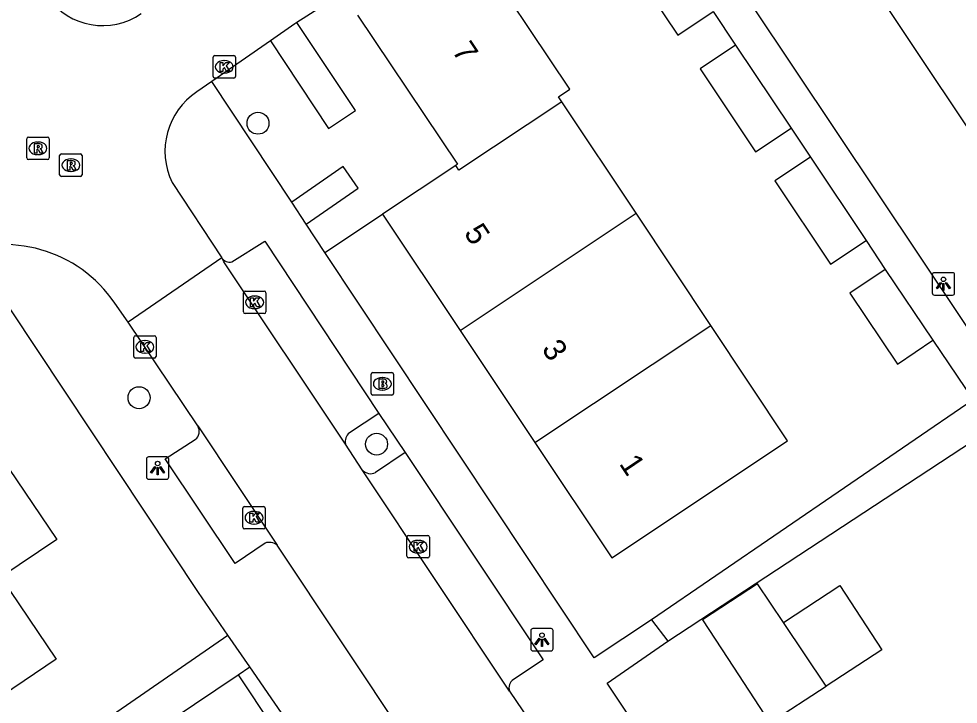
# Model space of a CAD drawing. Extents: x 158352 to 159489, y 383828 to 384597.
# Drawn here: x 158882.42 to 158924.25, y 384308.59 to 384339.12 of the extents above; entities that cross this region are included whole.
import ezdxf

# ---------------------------------------------------------------- set-up
doc = ezdxf.new("R2010")
doc.units = 0
for name, color, linetype in [('IMGEO_Boom', 7, 'Continuous'), ('IMGEO_Brandkraan', 7, 'Continuous'), ('IMGEO_Kolk', 7, 'Continuous'), ('IMGEO_Lichtpunt', 7, 'Continuous'), ('IMGEO_Pand', 7, 'Continuous'), ('IMGEO_Pand_nummerreeks', 7, 'Continuous'), ('IMGEO_Parkeervlak_open', 7, 'Continuous'), ('IMGEO_Rijbaan_lokaal_open', 7, 'Continuous'), ('IMGEO_Rioolput', 7, 'Continuous'), ('IMGEO_Voetpad_open', 7, 'Continuous')]:
    doc.layers.add(name, color=color, linetype=linetype)

msp = doc.modelspace()

# ---------------------------------------------------------------- linework, layer by layer
at = {"layer": 'IMGEO_Boom'}
for centre in [(158893.07, 384334.465), (158887.774, 384322.238), (158898.35, 384320.172)]:
    msp.add_circle(centre, 0.489, dxfattribs=at)
at = {"layer": 'IMGEO_Brandkraan'}
for p, q in [((158898.108, 384322.432), (158898.108, 384323.284)), ((158898.183, 384323.358), (158899.035, 384323.358)), ((158898.596, 384323.138), (158898.621, 384323.138)), ((158899.109, 384323.284), (158899.109, 384322.432)), ((158898.619, 384322.578), (158898.594, 384322.578)), ((158899.035, 384322.358), (158898.183, 384322.358))]:
    msp.add_line(p, q, dxfattribs=at)
for points in [[(158898.108, 384322.432), (158898.108, 384323.284)], [(158898.183, 384323.358), (158899.035, 384323.358)], [(158898.456, 384323.058), (158898.456, 384322.658), (158898.669, 384322.658)], [(158898.687, 384323.058), (158898.456, 384323.058)], [(158898.635, 384322.977), (158898.581, 384322.977), (158898.581, 384322.901)], [(158899.109, 384323.284), (158899.109, 384322.432)], [(158898.581, 384322.901), (158898.634, 384322.901)], [(158898.643, 384322.825), (158898.581, 384322.825), (158898.581, 384322.744)], [(158898.581, 384322.744), (158898.643, 384322.744)], [(158899.035, 384322.358), (158898.183, 384322.358)]]:
    msp.add_lwpolyline(points, dxfattribs=at)
for centre, radius, start, end in [((158898.185, 384323.282), 0.0765, 91.552, 178.448), ((158898.185, 384323.282), 0.0765, 91.552, 178.448), ((158898.636, 384322.939), 0.0379, 267.8285, 90.9355), ((158898.691, 384322.913), 0.145, 59.4692, 91.5367), ((158898.716, 384322.96), 0.0922, 285.5137, 58.1501), ((158899.033, 384323.282), 0.0765, 1.552, 88.448), ((158899.033, 384323.282), 0.0765, 1.552, 88.448), ((158898.644, 384322.784), 0.0404, 269.8759, 90.5077), ((158898.675, 384322.909), 0.251, 268.6676, 293.5347), ((158898.721, 384322.768), 0.105, 301.3115, 78.989), ((158898.185, 384322.434), 0.0765, 181.552, 268.448), ((158898.185, 384322.434), 0.0765, 181.552, 268.448), ((158899.033, 384322.434), 0.0765, 271.552, 358.448), ((158899.033, 384322.434), 0.0765, 271.552, 358.448)]:
    msp.add_arc(centre, radius, start, end, dxfattribs=at)
for centre, major_axis, ratio, start_param, end_param in [((158898.595, 384322.858), (-0.387, 0.002), 0.722429, 4.712389, 7.853982), ((158898.62, 384322.858), (-0.39, 0.002), 0.717154, 1.570796, 4.712389)]:
    msp.add_ellipse(centre, major_axis=major_axis, ratio=ratio, start_param=start_param, end_param=end_param, dxfattribs=at)
at = {"layer": 'IMGEO_Kolk'}
for p, q in [((158891.068, 384336.551), (158891.068, 384337.403)), ((158891.143, 384337.477), (158891.995, 384337.477)), ((158891.556, 384337.257), (158891.581, 384337.257)), ((158892.069, 384337.403), (158892.069, 384336.551)), ((158891.995, 384336.477), (158891.143, 384336.477)), ((158891.579, 384336.697), (158891.554, 384336.697)), ((158892.421, 384326.063), (158892.421, 384326.915)), ((158892.496, 384326.989), (158893.348, 384326.989)), ((158892.909, 384326.769), (158892.934, 384326.769)), ((158893.422, 384326.915), (158893.422, 384326.063)), ((158893.348, 384325.989), (158892.496, 384325.989)), ((158892.932, 384326.209), (158892.907, 384326.209)), ((158887.534, 384324.076), (158887.534, 384324.928)), ((158887.609, 384325.002), (158888.461, 384325.002)), ((158888.022, 384324.782), (158888.047, 384324.782)), ((158888.535, 384324.928), (158888.535, 384324.076)), ((158888.045, 384324.222), (158888.02, 384324.222)), ((158888.461, 384324.002), (158887.609, 384324.002)), ((158892.393, 384316.467), (158892.393, 384317.319)), ((158892.468, 384317.393), (158893.32, 384317.393)), ((158892.881, 384317.173), (158892.906, 384317.173)), ((158893.394, 384317.319), (158893.394, 384316.467)), ((158893.32, 384316.393), (158892.468, 384316.393)), ((158892.904, 384316.613), (158892.879, 384316.613)), ((158899.703, 384315.178), (158899.703, 384316.03)), ((158899.778, 384316.104), (158900.63, 384316.104)), ((158900.191, 384315.884), (158900.216, 384315.884)), ((158900.704, 384316.03), (158900.704, 384315.178)), ((158900.63, 384315.104), (158899.778, 384315.104)), ((158900.214, 384315.324), (158900.189, 384315.324))]:
    msp.add_line(p, q, dxfattribs=at)
for points in [[(158891.068, 384336.551), (158891.068, 384337.403)], [(158891.143, 384337.477), (158891.995, 384337.477)], [(158891.389, 384337.177), (158891.512, 384337.177), (158891.512, 384337.026), (158891.642, 384337.177), (158891.806, 384337.177), (158891.66, 384337.026), (158891.813, 384336.777), (158891.661, 384336.777), (158891.576, 384336.941), (158891.512, 384336.874), (158891.512, 384336.777), (158891.389, 384336.777), (158891.389, 384337.177)], [(158892.069, 384337.403), (158892.069, 384336.551)], [(158891.995, 384336.477), (158891.143, 384336.477)], [(158892.421, 384326.063), (158892.421, 384326.915)], [(158892.496, 384326.989), (158893.348, 384326.989)], [(158893.422, 384326.915), (158893.422, 384326.063)], [(158892.742, 384326.689), (158892.865, 384326.689), (158892.865, 384326.538), (158892.995, 384326.689), (158893.159, 384326.689), (158893.013, 384326.538), (158893.166, 384326.289), (158893.014, 384326.289), (158892.929, 384326.453), (158892.865, 384326.386), (158892.865, 384326.289), (158892.742, 384326.289), (158892.742, 384326.689)], [(158893.348, 384325.989), (158892.496, 384325.989)], [(158887.534, 384324.076), (158887.534, 384324.928)], [(158887.609, 384325.002), (158888.461, 384325.002)], [(158887.855, 384324.702), (158887.978, 384324.702), (158887.978, 384324.551), (158888.108, 384324.702), (158888.272, 384324.702), (158888.126, 384324.551), (158888.279, 384324.302), (158888.127, 384324.302), (158888.042, 384324.466), (158887.978, 384324.399), (158887.978, 384324.302), (158887.855, 384324.302), (158887.855, 384324.702)], [(158888.535, 384324.928), (158888.535, 384324.076)], [(158888.461, 384324.002), (158887.609, 384324.002)], [(158892.393, 384316.467), (158892.393, 384317.319)], [(158892.468, 384317.393), (158893.32, 384317.393)], [(158892.714, 384317.093), (158892.837, 384317.093), (158892.837, 384316.942), (158892.967, 384317.093), (158893.131, 384317.093), (158892.985, 384316.942), (158893.138, 384316.693), (158892.986, 384316.693), (158892.901, 384316.857), (158892.837, 384316.79), (158892.837, 384316.693), (158892.714, 384316.693), (158892.714, 384317.093)], [(158893.394, 384317.319), (158893.394, 384316.467)], [(158893.32, 384316.393), (158892.468, 384316.393)], [(158899.703, 384315.178), (158899.703, 384316.03)], [(158899.778, 384316.104), (158900.63, 384316.104)], [(158900.704, 384316.03), (158900.704, 384315.178)], [(158900.024, 384315.804), (158900.147, 384315.804), (158900.147, 384315.653), (158900.277, 384315.804), (158900.441, 384315.804), (158900.295, 384315.653), (158900.448, 384315.404), (158900.296, 384315.404), (158900.211, 384315.568), (158900.147, 384315.501), (158900.147, 384315.404), (158900.024, 384315.404), (158900.024, 384315.804)], [(158900.63, 384315.104), (158899.778, 384315.104)]]:
    msp.add_lwpolyline(points, dxfattribs=at)
for centre, start, end in [((158891.145, 384337.401), 91.552, 178.448), ((158891.145, 384337.401), 91.552, 178.448), ((158891.993, 384337.401), 1.552, 88.448), ((158891.993, 384337.401), 1.552, 88.448), ((158891.145, 384336.553), 181.552, 268.448), ((158891.145, 384336.553), 181.552, 268.448), ((158891.993, 384336.553), 271.552, 358.448), ((158891.993, 384336.553), 271.552, 358.448), ((158892.498, 384326.913), 91.552, 178.448), ((158892.498, 384326.913), 91.552, 178.448), ((158893.346, 384326.913), 1.552, 88.448), ((158893.346, 384326.913), 1.552, 88.448), ((158892.498, 384326.065), 181.552, 268.448), ((158892.498, 384326.065), 181.552, 268.448), ((158893.346, 384326.065), 271.552, 358.448), ((158893.346, 384326.065), 271.552, 358.448), ((158887.611, 384324.926), 91.552, 178.448), ((158887.611, 384324.926), 91.552, 178.448), ((158888.459, 384324.926), 1.552, 88.448), ((158888.459, 384324.926), 1.552, 88.448), ((158887.611, 384324.078), 181.552, 268.448), ((158887.611, 384324.078), 181.552, 268.448), ((158888.459, 384324.078), 271.552, 358.448), ((158888.459, 384324.078), 271.552, 358.448), ((158892.47, 384317.317), 91.552, 178.448), ((158892.47, 384317.317), 91.552, 178.448), ((158893.318, 384317.317), 1.552, 88.448), ((158893.318, 384317.317), 1.552, 88.448), ((158892.47, 384316.469), 181.552, 268.448), ((158892.47, 384316.469), 181.552, 268.448), ((158893.318, 384316.469), 271.552, 358.448), ((158893.318, 384316.469), 271.552, 358.448), ((158899.78, 384316.028), 91.552, 178.448), ((158899.78, 384316.028), 91.552, 178.448), ((158900.628, 384316.028), 1.552, 88.448), ((158900.628, 384316.028), 1.552, 88.448), ((158899.78, 384315.18), 181.552, 268.448), ((158899.78, 384315.18), 181.552, 268.448), ((158900.628, 384315.18), 271.552, 358.448), ((158900.628, 384315.18), 271.552, 358.448)]:
    msp.add_arc(centre, 0.0765, start, end, dxfattribs=at)
for centre, major_axis, ratio, start_param, end_param in [((158891.555, 384336.977), (-0.387, 0.002), 0.722429, 4.712389, 7.853982), ((158891.58, 384336.977), (-0.39, 0.002), 0.717154, 1.570796, 4.712389), ((158892.908, 384326.489), (-0.387, 0.002), 0.722429, 4.712389, 7.853982), ((158892.933, 384326.489), (-0.39, 0.002), 0.717154, 1.570796, 4.712389), ((158888.021, 384324.502), (-0.387, 0.002), 0.722429, 4.712389, 7.853982), ((158888.046, 384324.502), (-0.39, 0.002), 0.717154, 1.570796, 4.712389), ((158892.88, 384316.893), (-0.387, 0.002), 0.722429, 4.712389, 7.853982), ((158892.905, 384316.893), (-0.39, 0.002), 0.717154, 1.570796, 4.712389), ((158900.19, 384315.604), (-0.387, 0.002), 0.722429, 4.712389, 7.853982), ((158900.215, 384315.604), (-0.39, 0.002), 0.717154, 1.570796, 4.712389)]:
    msp.add_ellipse(centre, major_axis=major_axis, ratio=ratio, start_param=start_param, end_param=end_param, dxfattribs=at)
at = {"layer": 'IMGEO_Lichtpunt'}
for p, q in [((158923.096, 384327.714), (158923.096, 384326.907)), ((158923.096, 384327.714), (158923.096, 384326.907)), ((158923.998, 384327.809), (158923.19, 384327.809)), ((158923.998, 384327.809), (158923.19, 384327.809)), ((158924.092, 384326.907), (158924.092, 384327.714)), ((158924.092, 384326.907), (158924.092, 384327.714)), ((158923.19, 384326.813), (158923.998, 384326.813)), ((158923.19, 384326.813), (158923.998, 384326.813)), ((158889.005, 384319.604), (158888.197, 384319.604)), ((158889.005, 384319.604), (158888.197, 384319.604)), ((158888.103, 384319.509), (158888.103, 384318.702)), ((158888.103, 384319.509), (158888.103, 384318.702)), ((158889.099, 384318.702), (158889.099, 384319.509)), ((158889.099, 384318.702), (158889.099, 384319.509)), ((158888.197, 384318.608), (158889.005, 384318.608)), ((158888.197, 384318.608), (158889.005, 384318.608)), ((158905.218, 384311.864), (158905.218, 384311.057)), ((158905.218, 384311.864), (158905.218, 384311.057)), ((158906.12, 384311.959), (158905.312, 384311.959)), ((158906.12, 384311.959), (158905.312, 384311.959)), ((158906.214, 384311.057), (158906.214, 384311.864)), ((158906.214, 384311.057), (158906.214, 384311.864)), ((158905.312, 384310.963), (158906.12, 384310.963)), ((158905.312, 384310.963), (158906.12, 384310.963))]:
    msp.add_line(p, q, dxfattribs=at)
for points in [[(158923.47, 384327.378), (158923.509, 384327.35), (158923.321, 384327.088), (158923.283, 384327.115), (158923.47, 384327.378)], [(158923.572, 384327.33), (158923.619, 384327.33), (158923.619, 384327.008), (158923.572, 384327.008), (158923.572, 384327.33)], [(158923.682, 384327.35), (158923.72, 384327.377), (158923.907, 384327.115), (158923.868, 384327.087), (158923.682, 384327.35)], [(158888.477, 384319.173), (158888.516, 384319.145), (158888.328, 384318.883), (158888.29, 384318.91), (158888.477, 384319.173)], [(158888.579, 384319.125), (158888.626, 384319.125), (158888.626, 384318.803), (158888.579, 384318.803), (158888.579, 384319.125)], [(158888.689, 384319.145), (158888.727, 384319.172), (158888.914, 384318.91), (158888.875, 384318.882), (158888.689, 384319.145)], [(158905.592, 384311.528), (158905.631, 384311.5), (158905.443, 384311.238), (158905.405, 384311.265), (158905.592, 384311.528)], [(158905.694, 384311.48), (158905.741, 384311.48), (158905.741, 384311.158), (158905.694, 384311.158), (158905.694, 384311.48)], [(158905.804, 384311.5), (158905.842, 384311.527), (158906.029, 384311.265), (158905.99, 384311.237), (158905.804, 384311.5)]]:
    msp.add_lwpolyline(points, dxfattribs=at)
for centre in [(158923.595, 384327.512), (158888.602, 384319.307), (158905.717, 384311.662)]:
    msp.add_circle(centre, 0.0994, dxfattribs=at)
for centre, start, end in [((158923.19, 384327.714), 90, 180), ((158923.19, 384327.714), 90, 180), ((158923.998, 384327.714), 0, 90), ((158923.998, 384327.714), 0, 90), ((158923.19, 384326.907), 180, 270), ((158923.19, 384326.907), 180, 270), ((158923.998, 384326.907), 270, 0), ((158923.998, 384326.907), 270, 360), ((158888.197, 384319.509), 90, 180), ((158888.197, 384319.509), 90, 180), ((158889.005, 384319.509), 0, 90), ((158889.005, 384319.509), 0, 90), ((158888.197, 384318.702), 180, 270), ((158888.197, 384318.702), 180, 270), ((158889.005, 384318.702), 270, 0), ((158889.005, 384318.702), 270, 360), ((158905.312, 384311.864), 90, 180), ((158905.312, 384311.864), 90, 180), ((158906.12, 384311.864), 0, 90), ((158906.12, 384311.864), 0, 90), ((158905.312, 384311.057), 180, 270), ((158905.312, 384311.057), 180, 270), ((158906.12, 384311.057), 270, 0), ((158906.12, 384311.057), 270, 360)]:
    msp.add_arc(centre, 0.0946, start, end, dxfattribs=at)
at = {"layer": 'IMGEO_Pand'}
for points in [[(158910.884, 384343.118), (158909.308, 384342.068), (158911.76, 384338.389), (158913.336, 384339.438)], [(158906.599, 384335.426), (158906.451, 384335.648), (158906.95, 384335.98), (158902.526, 384342.623)], [(158897.502, 384339.285), (158901.948, 384332.636), (158901.875, 384332.588)], [(158914.341, 384337.94), (158912.762, 384336.883), (158915.232, 384333.191), (158916.811, 384334.247)], [(158914.341, 384337.94), (158916.811, 384334.247)], [(158906.599, 384335.426), (158902.02, 384332.37), (158901.875, 384332.588)], [(158909.91, 384330.454), (158906.599, 384335.426)], [(158901.875, 384332.588), (158898.62, 384330.416)], [(158917.669, 384332.954), (158916.09, 384331.898), (158918.57, 384328.191), (158920.149, 384329.248)], [(158917.669, 384332.954), (158920.149, 384329.248)], [(158898.62, 384330.416), (158902.075, 384325.235)], [(158902.075, 384325.235), (158909.91, 384330.454)], [(158913.237, 384325.457), (158909.91, 384330.454)], [(158921.003, 384327.951), (158919.428, 384326.889), (158921.549, 384323.74), (158923.125, 384324.801)], [(158921.003, 384327.951), (158923.125, 384324.801)], [(158905.405, 384320.239), (158908.829, 384315.104), (158916.656, 384320.323), (158913.237, 384325.457)], [(158905.405, 384320.239), (158913.237, 384325.457)], [(158902.075, 384325.235), (158905.405, 384320.239)], [(158874.689, 384319.509), (158874.771, 384319.564), (158875.951, 384320.363), (158879.483, 384322.754), (158884.108, 384315.922), (158881.624, 384314.24), (158884.09, 384310.597), (158881.69, 384308.982)], [(158916.467, 384312.233), (158915.32, 384313.95), (158912.87, 384312.35), (158913.999, 384310.62), (158915.87, 384307.754), (158918.369, 384309.386)], [(158916.467, 384312.233), (158918.978, 384313.872), (158920.85, 384311.006), (158918.369, 384309.386)], [(158918.369, 384309.386), (158916.467, 384312.233)], [(158890.354, 384298.66), (158889.527, 384299.904), (158889.249, 384307.924), (158892.182, 384309.893)], [(158892.182, 384309.893), (158896.8, 384302.945)]]:
    msp.add_lwpolyline(points, dxfattribs=at)
at = {"layer": 'IMGEO_Parkeervlak_open'}
for points in [[(158898.454, 384321.531), (158897.143, 384320.682)], [(158899.618, 384319.796), (158898.309, 384318.903)]]:
    msp.add_lwpolyline(points, dxfattribs=at)
for centre, radius, start, end in [((158897.507, 384320.265), 0.554, 131.1384, 190.0632), ((158898.093, 384319.353), 0.499, 220.1932, 295.6042)]:
    msp.add_arc(centre, radius, start, end, dxfattribs=at)
at = {"layer": 'IMGEO_Rijbaan_lokaal_open'}
for points in [[(158913.918, 384350.377), (158930.394, 384325.677)], [(158896.913, 384340.307), (158894.807, 384338.951)], [(158894.807, 384338.951), (158894.711, 384338.889), (158893.624, 384338.134)], [(158893.624, 384338.134), (158891.009, 384336.318)], [(158891.009, 384336.318), (158890.348, 384335.859)], [(158889.242, 384331.827), (158891.453, 384328.475)], [(158891.453, 384328.475), (158887.295, 384325.61)], [(158896.962, 384320.168), (158896.911, 384320.253), (158891.556, 384328.286), (158891.453, 384328.475)], [(158887.295, 384325.61), (158886.695, 384326.448)], [(158890.388, 384320.981), (158887.295, 384325.61)], [(158890.388, 384320.981), (158893.92, 384315.676)], [(158897.712, 384319.031), (158896.962, 384320.168)], [(158904.274, 384309.161), (158897.712, 384319.031)], [(158899.713, 384306.974), (158893.92, 384315.676)], [(158904.274, 384309.161), (158905.452, 384307.412)]]:
    msp.add_lwpolyline(points, dxfattribs=at)
for centre, radius, start, end in [((158886.152, 384341.815), 3.002, 215.5064, 304.9223), ((158892.118, 384333.206), 3.189, 123.7053, 205.6162), ((158881.776, 384323.121), 5.938, 34.0723, 114.0451)]:
    msp.add_arc(centre, radius, start, end, dxfattribs=at)
at = {"layer": 'IMGEO_Rioolput'}
for p, q in [((158882.845, 384333.847), (158883.697, 384333.847)), ((158882.77, 384332.921), (158882.77, 384333.773)), ((158883.258, 384333.627), (158883.283, 384333.627)), ((158883.771, 384333.773), (158883.771, 384332.921)), ((158883.281, 384333.067), (158883.256, 384333.067)), ((158884.238, 384332.17), (158884.238, 384333.022)), ((158884.313, 384333.096), (158885.165, 384333.096)), ((158885.239, 384333.022), (158885.239, 384332.17)), ((158883.697, 384332.847), (158882.845, 384332.847)), ((158884.726, 384332.876), (158884.751, 384332.876)), ((158884.749, 384332.316), (158884.724, 384332.316)), ((158885.165, 384332.096), (158884.313, 384332.096))]:
    msp.add_line(p, q, dxfattribs=at)
for points in [[(158882.845, 384333.847), (158883.697, 384333.847)], [(158882.77, 384332.921), (158882.77, 384333.773)], [(158883.359, 384333.545), (158883.107, 384333.547), (158883.107, 384333.147)], [(158883.285, 384333.466), (158883.231, 384333.466), (158883.231, 384333.385)], [(158883.771, 384333.773), (158883.771, 384332.921)], [(158883.107, 384333.147), (158883.231, 384333.147), (158883.231, 384333.309), (158883.242, 384333.309)], [(158883.231, 384333.385), (158883.283, 384333.385)], [(158883.289, 384333.28), (158883.36, 384333.147), (158883.5, 384333.147), (158883.435, 384333.273)], [(158884.238, 384332.17), (158884.238, 384333.022)], [(158884.313, 384333.096), (158885.165, 384333.096)], [(158885.239, 384333.022), (158885.239, 384332.17)], [(158883.697, 384332.847), (158882.845, 384332.847)], [(158884.827, 384332.794), (158884.575, 384332.796), (158884.575, 384332.396)], [(158884.753, 384332.715), (158884.699, 384332.715), (158884.699, 384332.634)], [(158884.699, 384332.634), (158884.751, 384332.634)], [(158884.575, 384332.396), (158884.699, 384332.396), (158884.699, 384332.558), (158884.71, 384332.558)], [(158884.757, 384332.529), (158884.828, 384332.396), (158884.968, 384332.396), (158884.903, 384332.522)], [(158885.165, 384332.096), (158884.313, 384332.096)]]:
    msp.add_lwpolyline(points, dxfattribs=at)
for centre, radius, start, end in [((158882.847, 384333.771), 0.0765, 91.552, 178.448), ((158882.847, 384333.771), 0.0765, 91.552, 178.448), ((158883.695, 384333.771), 0.0765, 1.552, 88.448), ((158883.695, 384333.771), 0.0765, 1.552, 88.448), ((158883.291, 384333.37), 0.0964, 77.0061, 93.1865), ((158883.305, 384333.427), 0.0378, 276.6634, 79.6772), ((158883.358, 384333.435), 0.109, 350.3612, 89.416), ((158883.356, 384333.435), 0.112, 277.5842, 350.9817), ((158883.241, 384333.256), 0.0533, 26.0293, 88.6989), ((158883.267, 384333.574), 0.19, 274.7715, 282.9687), ((158883.34, 384333.22), 0.108, 29.5134, 73.7905), ((158884.315, 384333.02), 0.0765, 91.552, 178.448), ((158884.315, 384333.02), 0.0765, 91.552, 178.448), ((158885.163, 384333.02), 0.0765, 1.552, 88.448), ((158885.163, 384333.02), 0.0765, 1.552, 88.448), ((158882.847, 384332.923), 0.0765, 181.552, 268.448), ((158882.847, 384332.923), 0.0765, 181.552, 268.448), ((158883.695, 384332.923), 0.0765, 271.552, 358.448), ((158883.695, 384332.923), 0.0765, 271.552, 358.448), ((158884.735, 384332.823), 0.19, 274.7715, 282.9687), ((158884.759, 384332.619), 0.0964, 77.0061, 93.1865), ((158884.773, 384332.676), 0.0378, 276.6634, 79.6772), ((158884.826, 384332.684), 0.109, 350.3612, 89.416), ((158884.824, 384332.684), 0.112, 277.5842, 350.9817), ((158884.808, 384332.469), 0.108, 29.5134, 73.7905), ((158884.315, 384332.172), 0.0765, 181.552, 268.448), ((158884.315, 384332.172), 0.0765, 181.552, 268.448), ((158884.709, 384332.505), 0.0533, 26.0293, 88.6989), ((158885.163, 384332.172), 0.0765, 271.552, 358.448), ((158885.163, 384332.172), 0.0765, 271.552, 358.448)]:
    msp.add_arc(centre, radius, start, end, dxfattribs=at)
for centre, major_axis, ratio, start_param, end_param in [((158883.257, 384333.347), (-0.387, 0.002), 0.722429, 4.712389, 7.853982), ((158883.282, 384333.347), (-0.39, 0.002), 0.717154, 1.570796, 4.712389), ((158884.725, 384332.596), (-0.387, 0.002), 0.722429, 4.712389, 7.853982), ((158884.75, 384332.596), (-0.39, 0.002), 0.717154, 1.570796, 4.712389)]:
    msp.add_ellipse(centre, major_axis=major_axis, ratio=ratio, start_param=start_param, end_param=end_param, dxfattribs=at)
at = {"layer": 'IMGEO_Voetpad_open'}
for points in [[(158930.394, 384325.677), (158926.308, 384322.907), (158911.35, 384345.304), (158909.925, 384347.438), (158913.669, 384349.94)], [(158913.336, 384339.438), (158914.341, 384337.94)], [(158893.624, 384338.134), (158896.213, 384334.232), (158897.41, 384335.026), (158894.807, 384338.951)], [(158894.572, 384330.948), (158891.009, 384336.318)], [(158916.811, 384334.247), (158917.669, 384332.954)], [(158895.221, 384329.969), (158897.534, 384331.574), (158896.864, 384332.539), (158894.572, 384330.948)], [(158911.321, 384311.4), (158928.774, 384322.852), (158931.474, 384321.544), (158947.53, 384332.148)], [(158895.221, 384329.969), (158894.572, 384330.948)], [(158896.054, 384328.714), (158898.62, 384330.416)], [(158896.054, 384328.714), (158895.221, 384329.969)], [(158920.149, 384329.248), (158921.003, 384327.951)], [(158891.91, 384328.293), (158893.37, 384329.211), (158898.454, 384321.531)], [(158910.601, 384312.344), (158908.038, 384310.653), (158896.054, 384328.714)], [(158891.722, 384311.668), (158890.416, 384313.557), (158882.066, 384326.149)], [(158923.125, 384324.801), (158924.915, 384322.143), (158910.601, 384312.344)], [(158898.454, 384321.531), (158899.618, 384319.796)], [(158893.385, 384315.763), (158892.06, 384314.858), (158888.939, 384319.518), (158890.276, 384320.377)], [(158899.618, 384319.796), (158905.766, 384310.561), (158904.45, 384309.691)], [(158910.601, 384312.344), (158911.321, 384311.4)], [(158885.968, 384307.69), (158891.722, 384311.668)], [(158892.701, 384310.252), (158891.722, 384311.668)], [(158923.88, 384286.613), (158908.622, 384309.517), (158911.321, 384311.4)], [(158892.182, 384309.893), (158892.701, 384310.252)], [(158905.104, 384291.662), (158895.674, 384305.516), (158895.889, 384305.64), (158892.701, 384310.252)]]:
    msp.add_lwpolyline(points, dxfattribs=at)
for centre, radius, start, end in [((158891.809, 384328.704), 0.424, 212.7834, 283.7868), ((158890.005, 384320.74), 0.453, 306.8039, 32.186), ((158893.576, 384315.247), 0.55, 51.232, 110.2951), ((158904.68, 384309.321), 0.436, 121.7889, 201.471)]:
    msp.add_arc(centre, radius, start, end, dxfattribs=at)

# ---------------------------------------------------------------- texts
at = {"layer": 'IMGEO_Pand_nummerreeks'}
for s, rotation, p in [('7', 303.4335, (158901.686, 384337.686)), ('5', 303.4335, (158902.215, 384329.572)), ('3', 303.4335, (158905.675, 384324.411)), ('1', 303.9371, (158909.129, 384319.296))]:
    msp.add_text(s, height=1, rotation=rotation, dxfattribs=at).set_placement(p)

doc.saveas('drawing.dxf')
